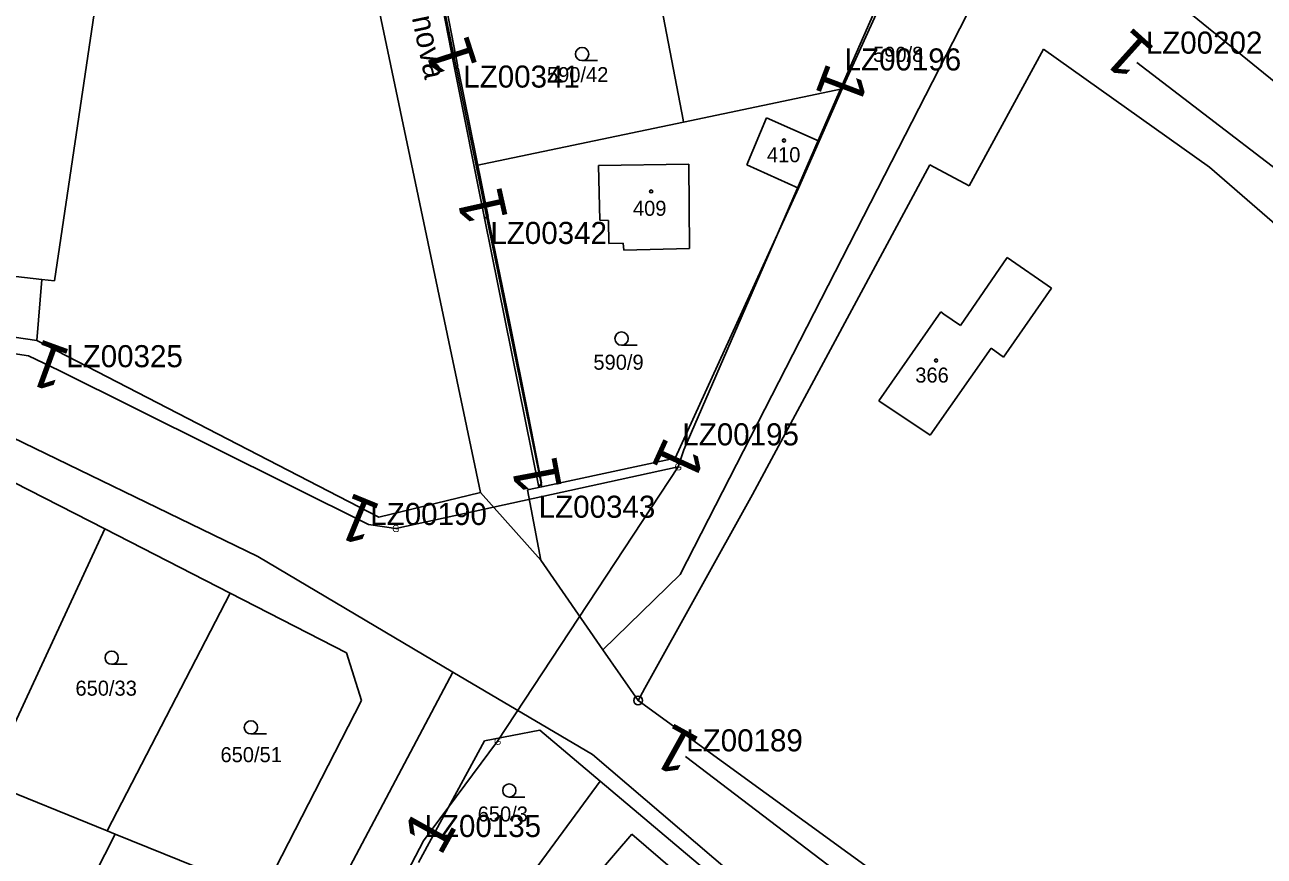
# Model space of a CAD drawing. Extents: x -738131 to -734179, y -1033447 to -1030078.
# Drawn here: x -735990.9 to -735850.5, y -1032346.5 to -1032252.3 of the extents above; entities that cross this region are included whole.
import ezdxf

# ---------------------------------------------------------------- set-up
doc = ezdxf.new("R2010")
doc.units = 0
for name, color, linetype in [('ftf_2010', 7, 'Continuous'), ('ftf_2050', 7, 'Continuous'), ('ftf_2080', 7, 'Continuous'), ('ftf_2140', 7, 'Continuous'), ('ftf_3010', 7, 'Continuous'), ('ftf_3010_ftf_3010_gtda_3015_gtda_3015_1', 7, 'Continuous'), ('ftf_3240', 7, 'Continuous'), ('ftf_nu', 7, 'Continuous'), ('Vrstva 1', 7, 'Continuous'), ('Vrstva 2', 7, 'Continuous'), ('Vrstva 3', 7, 'Continuous'), ('Vrstva 4', 7, 'Continuous'), ('Vrstva 5', 7, 'Continuous'), ('Vrstva 8', 7, 'Continuous')]:
    doc.layers.add(name, color=color, linetype=linetype)

msp = doc.modelspace()

# ---------------------------------------------------------------- linework, layer by layer
at = {"layer": 'ftf_2010'}
for points in [[(-735880.06, -1032216.72), (-735886.31, -1032233.13), (-735886.83, -1032232.93), (-735897.81, -1032257.94)], [(-735942.22, -1032257.22), (-735947.81, -1032228.61)], [(-735864.95, -1032256.6), (-735840.93, -1032275.02)], [(-735942.22, -1032257.22), (-735938.8, -1032274.21)], [(-735897.81, -1032257.94), (-735916.25, -1032300.46)], [(-735932.68, -1032304.68), (-735938.8, -1032274.21)], [(-736026.07, -1032283.1), (-736025.93, -1032284.39), (-736008.19, -1032287.1), (-735990.46, -1032289.82), (-735986.98, -1032291.47)], [(-735986.98, -1032291.47), (-735951.94, -1032308.94)], [(-735916.06, -1032335.18), (-735883.11, -1032360.3)], [(-735945.72, -1032344.76), (-735963.27, -1032378.39)]]:
    msp.add_lwpolyline(points, dxfattribs=at)
at = {"layer": 'ftf_2050'}
msp.add_lwpolyline([(-735916.25, -1032300.46), (-735916.9, -1032302.39), (-735937.34, -1032333.47), (-735945.72, -1032344.76)], dxfattribs=at)
at = {"layer": 'ftf_2080'}
msp.add_lwpolyline([(-735951.94, -1032308.94), (-735948.87, -1032309.38), (-735916.9, -1032302.39)], dxfattribs=at)
at = {"layer": 'ftf_2140'}
msp.add_lwpolyline([(-735945.24, -1032239.51), (-735941.84, -1032257.05), (-735942.22, -1032257.22), (-735941.81, -1032257.23), (-735938.42, -1032274.04), (-735938.8, -1032274.21), (-735938.39, -1032274.19), (-735936.02, -1032285.73), (-735933.88, -1032296.48), (-735932.36, -1032304.22), (-735932.68, -1032304.68)], dxfattribs=at)
at = {"layer": 'Vrstva 1'}
for points in [[(-735969.32, -1032162.27), (-735939.26, -1032305.31)], [(-735978.38, -1032219.71), (-735987.49, -1032281.34)], [(-735916.32, -1032263.08), (-735924.16, -1032222.2)], [(-735948.19, -1032226.89), (-735939.75, -1032268.26)], [(-735885.83, -1032232.1), (-735898.32, -1032259.59)], [(-735883.44, -1032249.73), (-735893.52, -1032269.4)], [(-735859.86, -1032250.27), (-735840.59, -1032265.93)], [(-735883.95, -1032270.55), (-735875.55, -1032255.07)], [(-735875.55, -1032255.07), (-735856.75, -1032268.46)], [(-735916.28, -1032263.35), (-735898.32, -1032259.59)], [(-735898.32, -1032259.59), (-735900.92, -1032265.49)], [(-735939.75, -1032268.26), (-735916.28, -1032263.35)], [(-735916.28, -1032263.35), (-735916.32, -1032263.08)], [(-735909.13, -1032268.2), (-735906.88, -1032262.86)], [(-735900.92, -1032265.49), (-735906.88, -1032262.86)], [(-735900.92, -1032265.49), (-735903.27, -1032270.83)], [(-735925.91, -1032268.25), (-735915.68, -1032268.13)], [(-735925.77, -1032274.44), (-735925.91, -1032268.25)], [(-735915.68, -1032268.13), (-735915.61, -1032277.67)], [(-735903.27, -1032270.83), (-735909.13, -1032268.2)], [(-735908.46, -1032305.51), (-735888.41, -1032268.19)], [(-735888.41, -1032268.19), (-735883.95, -1032270.55)], [(-735939.75, -1032268.26), (-735932.33, -1032304.64)], [(-735893.52, -1032269.4), (-735916.68, -1032314.59)], [(-735856.75, -1032268.46), (-735777.54, -1032337.16)], [(-735903.27, -1032270.83), (-735917.23, -1032301.42)], [(-735988.94, -1032281.17), (-736047.79, -1032274.37)], [(-735924.79, -1032274.48), (-735925.77, -1032274.44)], [(-735924.76, -1032277.08), (-735924.79, -1032274.48)], [(-735989.5, -1032288.07), (-736065.4, -1032276.92)], [(-735923.11, -1032277.07), (-735924.76, -1032277.08)], [(-735923.04, -1032277.86), (-735923.11, -1032277.07)], [(-735915.61, -1032277.67), (-735923.04, -1032277.86)], [(-735884.93, -1032286.38), (-735879.64, -1032278.7)], [(-735879.64, -1032278.7), (-735874.62, -1032282.16)], [(-735988.94, -1032281.17), (-735989.5, -1032288.07)], [(-735987.49, -1032281.34), (-735988.94, -1032281.17)], [(-735874.62, -1032282.16), (-735880.06, -1032289.96)], [(-735894.16, -1032294.93), (-735887.17, -1032284.84)], [(-735887.17, -1032284.84), (-735886.81, -1032285.09)], [(-735886.81, -1032285.09), (-735884.93, -1032286.38)], [(-735989.5, -1032288.07), (-735950.78, -1032308.09)], [(-735881.46, -1032288.95), (-735888.35, -1032298.8)], [(-735880.06, -1032289.96), (-735881.46, -1032288.95)], [(-735894.16, -1032294.93), (-735888.35, -1032298.8)], [(-735996.11, -1032297.21), (-735964.48, -1032312.56)], [(-735932.33, -1032304.64), (-735917.23, -1032301.42)], [(-735992.05, -1032304.17), (-735981.79, -1032309.43)], [(-735933.96, -1032304.99), (-735932.33, -1032304.64)], [(-735939.26, -1032305.31), (-735950.78, -1032308.09)], [(-735939.26, -1032305.31), (-735932.45, -1032312.98)], [(-735933.96, -1032304.99), (-735932.45, -1032312.98)], [(-735908.46, -1032305.51), (-735920.65, -1032327.45)], [(-735981.79, -1032309.43), (-735995.14, -1032338.11)], [(-735967.62, -1032316.69), (-735981.79, -1032309.43)], [(-735942.39, -1032325.63), (-735964.48, -1032312.56)], [(-735932.45, -1032312.98), (-735925.42, -1032323.11)], [(-735925.42, -1032323.11), (-735916.68, -1032314.59)], [(-735981.55, -1032343.62), (-735967.62, -1032316.69)], [(-735954.43, -1032323.44), (-735967.62, -1032316.69)], [(-735954.43, -1032323.44), (-735952.76, -1032328.86)], [(-735925.42, -1032323.11), (-735921.43, -1032328.85)], [(-735942.39, -1032325.63), (-736006.49, -1032446.71)], [(-735926.61, -1032334.96), (-735942.39, -1032325.63)], [(-735920.65, -1032327.45), (-735921.43, -1032328.85)], [(-735964.04, -1032350.88), (-735952.76, -1032328.86)], [(-735921.43, -1032328.85), (-735888.01, -1032353.15)], [(-735938.8, -1032333.42), (-735932.57, -1032332.22)], [(-735925.73, -1032338.01), (-735932.57, -1032332.22)], [(-735938.8, -1032333.42), (-735946.28, -1032347.2)], [(-735926.61, -1032334.96), (-735811.27, -1032433.53)], [(-735981.55, -1032343.62), (-735995.14, -1032338.11)], [(-735925.73, -1032338.01), (-735935.59, -1032351.4)], [(-735925.73, -1032338.01), (-735912.21, -1032349.4)], [(-735980.62, -1032344), (-735994.56, -1032371.32)], [(-735980.62, -1032344), (-735981.55, -1032343.62)], [(-735969.62, -1032348.46), (-735980.62, -1032344)]]:
    msp.add_lwpolyline(points, dxfattribs=at)
at = {"layer": 'Vrstva 3'}
for p, q in [((-735927.77, -1032256.39), (-735926.02, -1032256.39)), ((-735923.3, -1032288.62), (-735921.55, -1032288.62)), ((-735981.03, -1032324.76), (-735979.28, -1032324.76)), ((-735965.26, -1032332.65), (-735963.51, -1032332.65)), ((-735936.01, -1032339.8), (-735934.26, -1032339.8))]:
    msp.add_line(p, q, dxfattribs=at)
for centre in [(-735927.77, -1032255.64), (-735923.3, -1032287.87), (-735981.03, -1032324.01), (-735965.26, -1032331.9), (-735936.01, -1032339.05)]:
    msp.add_circle(centre, 0.75, dxfattribs=at)
at = {"layer": 'Vrstva 4'}
for points in [[(-735922.12, -1032344.01), (-735926.05, -1032348.58)], [(-735922.12, -1032344.01), (-735913.75, -1032351.22)]]:
    msp.add_lwpolyline(points, dxfattribs=at)
at = {"layer": 'Vrstva 5'}
for centre in [(-735904.91, -1032265.43), (-735919.95, -1032271.2), (-735887.69, -1032290.35)]:
    msp.add_circle(centre, 0.175, dxfattribs=at)
at = {"layer": 'Vrstva 8'}
for radius in [0.5, 0.5, 0.0303, 0.0303]:
    msp.add_circle((-735921.43, -1032328.85), radius, dxfattribs=at)

# ---------------------------------------------------------------- texts
at = {"layer": 'ftf_3010'}
for rotation, p in [(138.0461, (-735862.73, -1032255.1)), (107.9153, (-735939.54, -1032257.03)), (249.2947, (-735900.01, -1032256.42)), (102.6241, (-735936.12, -1032274.28)), (160.0518, (-735985.48, -1032289.24)), (245.4991, (-735918.35, -1032298.79)), (100.7647, (-735930.01, -1032304.83)), (157.8127, (-735950.36, -1032306.78)), (150.9885, (-735914.23, -1032333.22)), (60.9265, (-735943.76, -1032346.59))]:
    msp.add_text('1', height=5.2, rotation=rotation, dxfattribs=at).set_placement(p)
at = {"layer": 'ftf_3010_ftf_3010_gtda_3015_gtda_3015_1'}
for s, p in [('LZ00202', (-735863.95, -1032255.6)), ('LZ00196', (-735898.05, -1032257.5)), ('LZ00341', (-735941.22, -1032259.44)), ('LZ00342', (-735938.15, -1032277.15)), ('LZ00325', (-735986.17, -1032291.11)), ('LZ00195', (-735916.42, -1032299.96)), ('LZ00343', (-735932.68, -1032308.16)), ('LZ00190', (-735951.75, -1032308.98)), ('LZ00189', (-735915.98, -1032334.62)), ('LZ00135', (-735945.61, -1032344.32))]:
    msp.add_text(s, height=2.5, dxfattribs=at).set_placement(p)
at = {"layer": 'ftf_3240'}
for p in [(-735917.3, -1032302.79), (-735949.27, -1032309.78), (-735937.74, -1032333.87)]:
    msp.add_text('G', height=0.8, dxfattribs=at).set_placement(p)
at = {"layer": 'ftf_nu'}
msp.add_text('Martinova', height=2.5, rotation=281.896, dxfattribs=at).set_placement((-735948.59, -1032244.25))
at = {"layer": 'Vrstva 2'}
for s, p in [('590/8', (-735894.83, -1032256.52)), ('590/42', (-735931.75, -1032258.82)), ('410', (-735906.85, -1032267.89)), ('409', (-735922.01, -1032273.96)), ('590/9', (-735926.49, -1032291.39)), ('366', (-735890.05, -1032292.85)), ('650/33', (-735985.13, -1032328.31)), ('650/51', (-735968.71, -1032335.84)), ('650/3', (-735939.59, -1032342.56))]:
    msp.add_text(s, height=1.7, dxfattribs=at).set_placement(p)

doc.saveas('drawing.dxf')
